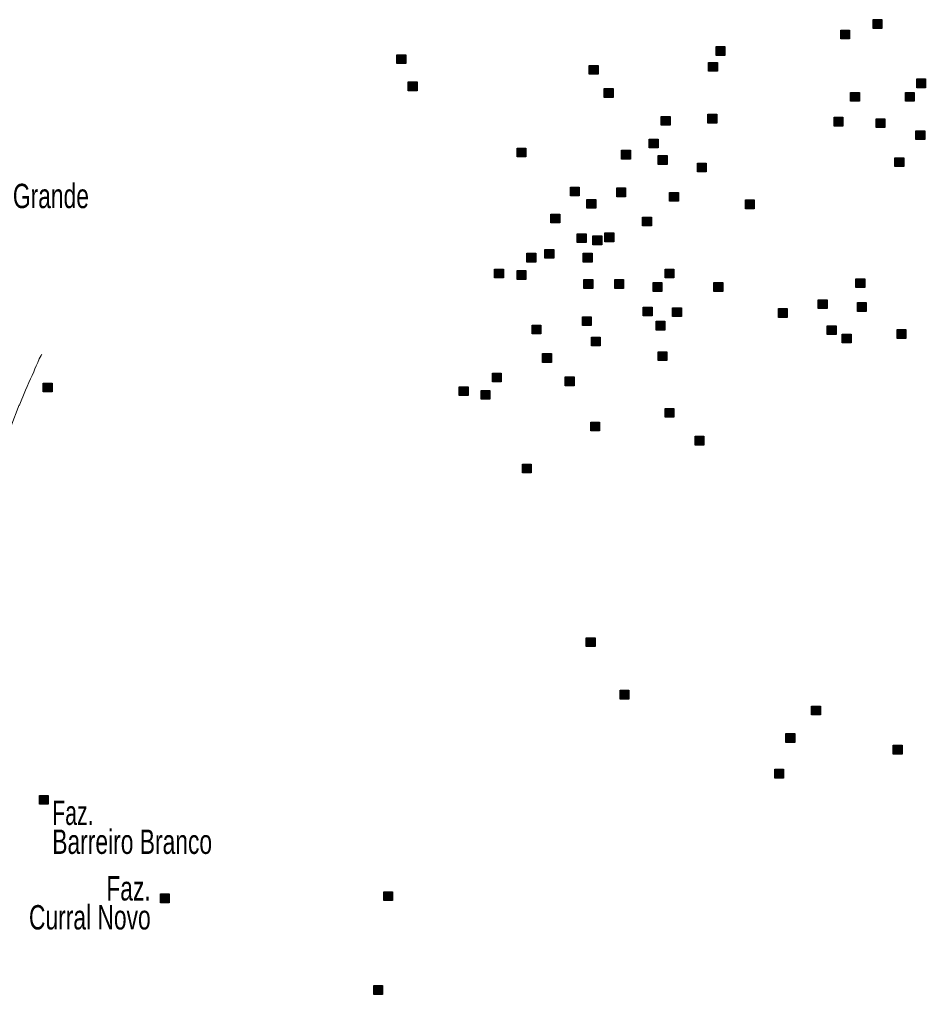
# Model space of a CAD drawing. Extents: x 445.4 to 500, y 8728.7 to 8784.
# Drawn here: x 488.04 to 493.99, y 8764.34 to 8770.74 of the extents above; entities that cross this region are included whole.
import ezdxf
from ezdxf.enums import TextEntityAlignment as Align

# ---------------------------------------------------------------- set-up
doc = ezdxf.new("R2010")
doc.units = 0
doc.header["$LTSCALE"] = 0.064
doc.linetypes.add('DOT_DASHED', pattern=[7.7, 5, -1.2, 0.3, -1.2])
doc.layers.add('2', color=7, linetype='Continuous', lineweight=25)
doc.layers.add('22', color=7, linetype='DOT_DASHED', lineweight=13)
doc.layers.add('61', color=7, linetype='Continuous')

msp = doc.modelspace()

# ---------------------------------------------------------------- hatches: boundary and pattern name
at = {"layer": '2'}
for points in [[(493.6457, 8770.7353), (493.7037, 8770.7353), (493.7037, 8770.6773), (493.6457, 8770.6773)], [(493.4337, 8770.6662), (493.4917, 8770.6662), (493.4917, 8770.6082), (493.4337, 8770.6082)], [(492.6155, 8770.5577), (492.6735, 8770.5577), (492.6735, 8770.4997), (492.6155, 8770.4997)], [(490.5205, 8770.5035), (490.5785, 8770.5035), (490.5785, 8770.4455), (490.5205, 8770.4455)], [(491.7824, 8770.4345), (491.8404, 8770.4345), (491.8404, 8770.3765), (491.7824, 8770.3765)], [(492.5662, 8770.4542), (492.6242, 8770.4542), (492.6242, 8770.3962), (492.5662, 8770.3962)], [(493.9316, 8770.3457), (493.9896, 8770.3457), (493.9896, 8770.2877), (493.9316, 8770.2877)], [(490.5945, 8770.326), (490.6525, 8770.326), (490.6525, 8770.268), (490.5945, 8770.268)], [(491.881, 8770.2816), (491.939, 8770.2816), (491.939, 8770.2236), (491.881, 8770.2236)], [(493.4978, 8770.2569), (493.5558, 8770.2569), (493.5558, 8770.1989), (493.4978, 8770.1989)], [(493.8576, 8770.2569), (493.9156, 8770.2569), (493.9156, 8770.1989), (493.8576, 8770.1989)], [(492.2556, 8770.0991), (492.3136, 8770.0991), (492.3136, 8770.0411), (492.2556, 8770.0411)], [(492.5612, 8770.1139), (492.6192, 8770.1139), (492.6192, 8770.0559), (492.5612, 8770.0559)], [(493.3894, 8770.0942), (493.4474, 8770.0942), (493.4474, 8770.0362), (493.3894, 8770.0362)], [(493.6654, 8770.0843), (493.7234, 8770.0843), (493.7234, 8770.0263), (493.6654, 8770.0263)], [(492.1768, 8769.9511), (492.2348, 8769.9511), (492.2348, 8769.8931), (492.1768, 8769.8931)], [(493.9266, 8770.0054), (493.9846, 8770.0054), (493.9846, 8769.9474), (493.9266, 8769.9474)], [(491.3092, 8769.892), (491.3672, 8769.892), (491.3672, 8769.834), (491.3092, 8769.834)], [(491.9944, 8769.8772), (492.0524, 8769.8772), (492.0524, 8769.8192), (491.9944, 8769.8192)], [(492.2359, 8769.8426), (492.2939, 8769.8426), (492.2939, 8769.7846), (492.2359, 8769.7846)], [(493.7886, 8769.8279), (493.8466, 8769.8279), (493.8466, 8769.7699), (493.7886, 8769.7699)], [(492.4922, 8769.7933), (492.5502, 8769.7933), (492.5502, 8769.7353), (492.4922, 8769.7353)], [(491.6592, 8769.6355), (491.7172, 8769.6355), (491.7172, 8769.5775), (491.6592, 8769.5775)], [(491.963, 8769.6306), (492.021, 8769.6306), (492.021, 8769.5726), (491.963, 8769.5726)], [(492.3098, 8769.601), (492.3678, 8769.601), (492.3678, 8769.543), (492.3098, 8769.543)], [(491.7672, 8769.5551), (491.8252, 8769.5551), (491.8252, 8769.4971), (491.7672, 8769.4971)], [(492.8077, 8769.5517), (492.8657, 8769.5517), (492.8657, 8769.4937), (492.8077, 8769.4937)], [(491.531, 8769.458), (491.589, 8769.458), (491.589, 8769.4), (491.531, 8769.4)], [(492.1324, 8769.4382), (492.1904, 8769.4382), (492.1904, 8769.3802), (492.1324, 8769.3802)], [(491.7035, 8769.3298), (491.7615, 8769.3298), (491.7615, 8769.2718), (491.7035, 8769.2718)], [(491.8071, 8769.315), (491.8651, 8769.315), (491.8651, 8769.257), (491.8071, 8769.257)], [(491.8859, 8769.3347), (491.9439, 8769.3347), (491.9439, 8769.2767), (491.8859, 8769.2767)], [(491.3733, 8769.2015), (491.4313, 8769.2015), (491.4313, 8769.1435), (491.3733, 8769.1435)], [(491.4916, 8769.2262), (491.5496, 8769.2262), (491.5496, 8769.1682), (491.4916, 8769.1682)], [(491.743, 8769.2015), (491.801, 8769.2015), (491.801, 8769.1435), (491.743, 8769.1435)], [(491.1613, 8769.098), (491.2193, 8769.098), (491.2193, 8769.04), (491.1613, 8769.04)], [(491.3092, 8769.0881), (491.3672, 8769.0881), (491.3672, 8769.0301), (491.3092, 8769.0301)], [(492.2803, 8769.098), (492.3383, 8769.098), (492.3383, 8769.04), (492.2803, 8769.04)], [(491.7479, 8769.0289), (491.8059, 8769.0289), (491.8059, 8768.9709), (491.7479, 8768.9709)], [(491.95, 8769.0289), (492.008, 8769.0289), (492.008, 8768.9709), (491.95, 8768.9709)], [(492.2014, 8769.0092), (492.2594, 8769.0092), (492.2594, 8768.9512), (492.2014, 8768.9512)], [(492.6007, 8769.0092), (492.6587, 8769.0092), (492.6587, 8768.9512), (492.6007, 8768.9512)], [(493.5323, 8769.0338), (493.5903, 8769.0338), (493.5903, 8768.9758), (493.5323, 8768.9758)], [(493.2858, 8768.8958), (493.3438, 8768.8958), (493.3438, 8768.8378), (493.2858, 8768.8378)], [(493.5422, 8768.878), (493.6002, 8768.878), (493.6002, 8768.82), (493.5422, 8768.82)], [(492.1373, 8768.8484), (492.1953, 8768.8484), (492.1953, 8768.7904), (492.1373, 8768.7904)], [(492.3296, 8768.8435), (492.3876, 8768.8435), (492.3876, 8768.7855), (492.3296, 8768.7855)], [(493.0246, 8768.8386), (493.0826, 8768.8386), (493.0826, 8768.7806), (493.0246, 8768.7806)], [(491.7381, 8768.7843), (491.7961, 8768.7843), (491.7961, 8768.7263), (491.7381, 8768.7263)], [(492.2211, 8768.7547), (492.2791, 8768.7547), (492.2791, 8768.6967), (492.2211, 8768.6967)], [(491.4078, 8768.7301), (491.4658, 8768.7301), (491.4658, 8768.6721), (491.4078, 8768.6721)], [(493.345, 8768.7252), (493.403, 8768.7252), (493.403, 8768.6672), (493.345, 8768.6672)], [(493.4436, 8768.6709), (493.5016, 8768.6709), (493.5016, 8768.6129), (493.4436, 8768.6129)], [(493.8034, 8768.7005), (493.8614, 8768.7005), (493.8614, 8768.6425), (493.8034, 8768.6425)], [(491.7972, 8768.6512), (491.8552, 8768.6512), (491.8552, 8768.5932), (491.7972, 8768.5932)], [(491.4768, 8768.5427), (491.5348, 8768.5427), (491.5348, 8768.4847), (491.4768, 8768.4847)], [(492.2346, 8768.5546), (492.2926, 8768.5546), (492.2926, 8768.4966), (492.2346, 8768.4966)], [(491.1465, 8768.4145), (491.2045, 8768.4145), (491.2045, 8768.3565), (491.1465, 8768.3565)], [(488.1988, 8768.3495), (488.2568, 8768.3495), (488.2568, 8768.2915), (488.1988, 8768.2915)], [(491.6247, 8768.3898), (491.6827, 8768.3898), (491.6827, 8768.3318), (491.6247, 8768.3318)], [(490.9297, 8768.3257), (490.9877, 8768.3257), (490.9877, 8768.2677), (490.9297, 8768.2677)], [(491.0726, 8768.301), (491.1306, 8768.301), (491.1306, 8768.243), (491.0726, 8768.243)], [(492.2803, 8768.1827), (492.3383, 8768.1827), (492.3383, 8768.1247), (492.2803, 8768.1247)], [(491.7923, 8768.0939), (491.8503, 8768.0939), (491.8503, 8768.0359), (491.7923, 8768.0359)], [(492.4774, 8768.0002), (492.5354, 8768.0002), (492.5354, 8767.9422), (492.4774, 8767.9422)], [(491.3437, 8767.8177), (491.4017, 8767.8177), (491.4017, 8767.7597), (491.3437, 8767.7597)], [(491.7627, 8766.6785), (491.8207, 8766.6785), (491.8207, 8766.6205), (491.7627, 8766.6205)], [(491.9845, 8766.3333), (492.0425, 8766.3333), (492.0425, 8766.2753), (491.9845, 8766.2753)], [(493.2415, 8766.2297), (493.2995, 8766.2297), (493.2995, 8766.1717), (493.2415, 8766.1717)], [(493.0739, 8766.0492), (493.1319, 8766.0492), (493.1319, 8765.9912), (493.0739, 8765.9912)], [(493.7784, 8765.9726), (493.8364, 8765.9726), (493.8364, 8765.9146), (493.7784, 8765.9146)], [(492.9999, 8765.8154), (493.0579, 8765.8154), (493.0579, 8765.7574), (492.9999, 8765.7574)], [(488.1742, 8765.6431), (488.2322, 8765.6431), (488.2322, 8765.5851), (488.1742, 8765.5851)], [(488.9678, 8764.997), (489.0258, 8764.997), (489.0258, 8764.939), (488.9678, 8764.939)], [(490.4333, 8765.0116), (490.4913, 8765.0116), (490.4913, 8764.9536), (490.4333, 8764.9536)], [(490.3677, 8764.3951), (490.4257, 8764.3951), (490.4257, 8764.3371), (490.3677, 8764.3371)]]:
    msp.add_hatch(color=256, dxfattribs=at).paths.add_polyline_path(points)

# ---------------------------------------------------------------- linework, layer by layer
for points in [[(493.6457, 8770.7353), (493.7037, 8770.7353), (493.7037, 8770.6773), (493.6457, 8770.6773)], [(493.4337, 8770.6662), (493.4917, 8770.6662), (493.4917, 8770.6082), (493.4337, 8770.6082)], [(492.6155, 8770.5577), (492.6735, 8770.5577), (492.6735, 8770.4997), (492.6155, 8770.4997)], [(490.5205, 8770.5035), (490.5785, 8770.5035), (490.5785, 8770.4455), (490.5205, 8770.4455)], [(491.7824, 8770.4345), (491.8404, 8770.4345), (491.8404, 8770.3765), (491.7824, 8770.3765)], [(492.5662, 8770.4542), (492.6242, 8770.4542), (492.6242, 8770.3962), (492.5662, 8770.3962)], [(493.9316, 8770.3457), (493.9896, 8770.3457), (493.9896, 8770.2877), (493.9316, 8770.2877)], [(490.5945, 8770.326), (490.6525, 8770.326), (490.6525, 8770.268), (490.5945, 8770.268)], [(491.881, 8770.2816), (491.939, 8770.2816), (491.939, 8770.2236), (491.881, 8770.2236)], [(493.4978, 8770.2569), (493.5558, 8770.2569), (493.5558, 8770.1989), (493.4978, 8770.1989)], [(493.8576, 8770.2569), (493.9156, 8770.2569), (493.9156, 8770.1989), (493.8576, 8770.1989)], [(492.2556, 8770.0991), (492.3136, 8770.0991), (492.3136, 8770.0411), (492.2556, 8770.0411)], [(492.5612, 8770.1139), (492.6192, 8770.1139), (492.6192, 8770.0559), (492.5612, 8770.0559)], [(493.3894, 8770.0942), (493.4474, 8770.0942), (493.4474, 8770.0362), (493.3894, 8770.0362)], [(493.6654, 8770.0843), (493.7234, 8770.0843), (493.7234, 8770.0263), (493.6654, 8770.0263)], [(492.1768, 8769.9511), (492.2348, 8769.9511), (492.2348, 8769.8931), (492.1768, 8769.8931)], [(493.9266, 8770.0054), (493.9846, 8770.0054), (493.9846, 8769.9474), (493.9266, 8769.9474)], [(491.3092, 8769.892), (491.3672, 8769.892), (491.3672, 8769.834), (491.3092, 8769.834)], [(491.9944, 8769.8772), (492.0524, 8769.8772), (492.0524, 8769.8192), (491.9944, 8769.8192)], [(492.2359, 8769.8426), (492.2939, 8769.8426), (492.2939, 8769.7846), (492.2359, 8769.7846)], [(493.7886, 8769.8279), (493.8466, 8769.8279), (493.8466, 8769.7699), (493.7886, 8769.7699)], [(492.4922, 8769.7933), (492.5502, 8769.7933), (492.5502, 8769.7353), (492.4922, 8769.7353)], [(491.6592, 8769.6355), (491.7172, 8769.6355), (491.7172, 8769.5775), (491.6592, 8769.5775)], [(491.963, 8769.6306), (492.021, 8769.6306), (492.021, 8769.5726), (491.963, 8769.5726)], [(492.3098, 8769.601), (492.3678, 8769.601), (492.3678, 8769.543), (492.3098, 8769.543)], [(491.7672, 8769.5551), (491.8252, 8769.5551), (491.8252, 8769.4971), (491.7672, 8769.4971)], [(492.8077, 8769.5517), (492.8657, 8769.5517), (492.8657, 8769.4937), (492.8077, 8769.4937)], [(491.531, 8769.458), (491.589, 8769.458), (491.589, 8769.4), (491.531, 8769.4)], [(492.1324, 8769.4382), (492.1904, 8769.4382), (492.1904, 8769.3802), (492.1324, 8769.3802)], [(491.7035, 8769.3298), (491.7615, 8769.3298), (491.7615, 8769.2718), (491.7035, 8769.2718)], [(491.8071, 8769.315), (491.8651, 8769.315), (491.8651, 8769.257), (491.8071, 8769.257)], [(491.8859, 8769.3347), (491.9439, 8769.3347), (491.9439, 8769.2767), (491.8859, 8769.2767)], [(491.3733, 8769.2015), (491.4313, 8769.2015), (491.4313, 8769.1435), (491.3733, 8769.1435)], [(491.4916, 8769.2262), (491.5496, 8769.2262), (491.5496, 8769.1682), (491.4916, 8769.1682)], [(491.743, 8769.2015), (491.801, 8769.2015), (491.801, 8769.1435), (491.743, 8769.1435)], [(491.1613, 8769.098), (491.2193, 8769.098), (491.2193, 8769.04), (491.1613, 8769.04)], [(491.3092, 8769.0881), (491.3672, 8769.0881), (491.3672, 8769.0301), (491.3092, 8769.0301)], [(492.2803, 8769.098), (492.3383, 8769.098), (492.3383, 8769.04), (492.2803, 8769.04)], [(491.7479, 8769.0289), (491.8059, 8769.0289), (491.8059, 8768.9709), (491.7479, 8768.9709)], [(491.95, 8769.0289), (492.008, 8769.0289), (492.008, 8768.9709), (491.95, 8768.9709)], [(492.2014, 8769.0092), (492.2594, 8769.0092), (492.2594, 8768.9512), (492.2014, 8768.9512)], [(492.6007, 8769.0092), (492.6587, 8769.0092), (492.6587, 8768.9512), (492.6007, 8768.9512)], [(493.5323, 8769.0338), (493.5903, 8769.0338), (493.5903, 8768.9758), (493.5323, 8768.9758)], [(493.2858, 8768.8958), (493.3438, 8768.8958), (493.3438, 8768.8378), (493.2858, 8768.8378)], [(493.5422, 8768.878), (493.6002, 8768.878), (493.6002, 8768.82), (493.5422, 8768.82)], [(492.1373, 8768.8484), (492.1953, 8768.8484), (492.1953, 8768.7904), (492.1373, 8768.7904)], [(492.3296, 8768.8435), (492.3876, 8768.8435), (492.3876, 8768.7855), (492.3296, 8768.7855)], [(493.0246, 8768.8386), (493.0826, 8768.8386), (493.0826, 8768.7806), (493.0246, 8768.7806)], [(491.7381, 8768.7843), (491.7961, 8768.7843), (491.7961, 8768.7263), (491.7381, 8768.7263)], [(492.2211, 8768.7547), (492.2791, 8768.7547), (492.2791, 8768.6967), (492.2211, 8768.6967)], [(491.4078, 8768.7301), (491.4658, 8768.7301), (491.4658, 8768.6721), (491.4078, 8768.6721)], [(493.345, 8768.7252), (493.403, 8768.7252), (493.403, 8768.6672), (493.345, 8768.6672)], [(493.4436, 8768.6709), (493.5016, 8768.6709), (493.5016, 8768.6129), (493.4436, 8768.6129)], [(493.8034, 8768.7005), (493.8614, 8768.7005), (493.8614, 8768.6425), (493.8034, 8768.6425)], [(491.7972, 8768.6512), (491.8552, 8768.6512), (491.8552, 8768.5932), (491.7972, 8768.5932)], [(491.4768, 8768.5427), (491.5348, 8768.5427), (491.5348, 8768.4847), (491.4768, 8768.4847)], [(492.2346, 8768.5546), (492.2926, 8768.5546), (492.2926, 8768.4966), (492.2346, 8768.4966)], [(491.1465, 8768.4145), (491.2045, 8768.4145), (491.2045, 8768.3565), (491.1465, 8768.3565)], [(488.1988, 8768.3495), (488.2568, 8768.3495), (488.2568, 8768.2915), (488.1988, 8768.2915)], [(491.6247, 8768.3898), (491.6827, 8768.3898), (491.6827, 8768.3318), (491.6247, 8768.3318)], [(490.9297, 8768.3257), (490.9877, 8768.3257), (490.9877, 8768.2677), (490.9297, 8768.2677)], [(491.0726, 8768.301), (491.1306, 8768.301), (491.1306, 8768.243), (491.0726, 8768.243)], [(492.2803, 8768.1827), (492.3383, 8768.1827), (492.3383, 8768.1247), (492.2803, 8768.1247)], [(491.7923, 8768.0939), (491.8503, 8768.0939), (491.8503, 8768.0359), (491.7923, 8768.0359)], [(492.4774, 8768.0002), (492.5354, 8768.0002), (492.5354, 8767.9422), (492.4774, 8767.9422)], [(491.3437, 8767.8177), (491.4017, 8767.8177), (491.4017, 8767.7597), (491.3437, 8767.7597)], [(491.7627, 8766.6785), (491.8207, 8766.6785), (491.8207, 8766.6205), (491.7627, 8766.6205)], [(491.9845, 8766.3333), (492.0425, 8766.3333), (492.0425, 8766.2753), (491.9845, 8766.2753)], [(493.2415, 8766.2297), (493.2995, 8766.2297), (493.2995, 8766.1717), (493.2415, 8766.1717)], [(493.0739, 8766.0492), (493.1319, 8766.0492), (493.1319, 8765.9912), (493.0739, 8765.9912)], [(493.7784, 8765.9726), (493.8364, 8765.9726), (493.8364, 8765.9146), (493.7784, 8765.9146)], [(492.9999, 8765.8154), (493.0579, 8765.8154), (493.0579, 8765.7574), (492.9999, 8765.7574)], [(488.1742, 8765.6431), (488.2322, 8765.6431), (488.2322, 8765.5851), (488.1742, 8765.5851)], [(488.9678, 8764.997), (489.0258, 8764.997), (489.0258, 8764.939), (488.9678, 8764.939)], [(490.4333, 8765.0116), (490.4913, 8765.0116), (490.4913, 8764.9536), (490.4333, 8764.9536)], [(490.3677, 8764.3951), (490.4257, 8764.3951), (490.4257, 8764.3371), (490.3677, 8764.3371)]]:
    msp.add_lwpolyline(points, close=True, dxfattribs=at)
at = {"layer": '22'}
msp.add_lwpolyline([(487.9867, 8768.0625), (488.0402, 8768.206), (488.0402, 8768.2002), (488.0832, 8768.3021), (488.0932, 8768.3272), (488.1037, 8768.3523), (488.1162, 8768.3773), (488.1268, 8768.3985), (488.1362, 8768.4222), (488.1437, 8768.4418), (488.1518, 8768.462), (488.1634, 8768.4851), (488.173, 8768.5082), (488.1845, 8768.5294), (488.1905, 8768.539)], dxfattribs=at)

# ---------------------------------------------------------------- texts
at = {"layer": '61'}
for s, width, p in [('Faz. Queimada Grande', 0.7, (486.9339, 8769.4974)), ('Faz.', 0.65, (488.2582, 8765.4497)), ('Barreiro Branco', 0.7, (488.2582, 8765.2597))]:
    msp.add_text(s, height=0.16, dxfattribs=dict(at, width=width)).set_placement(p)
at = {"layer": '61', "width": 0.7}
for s, p in [('            Faz.', (488.9041, 8764.9538)), ('Curral Novo', (488.9041, 8764.7638))]:
    msp.add_text(s, height=0.16, dxfattribs=at).set_placement(p, align=Align.RIGHT)

doc.saveas('drawing.dxf')
